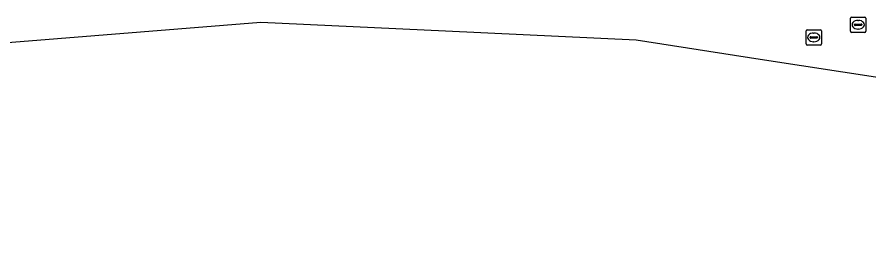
# Model space of a CAD drawing. Extents: x 161772 to 163126, y 383092 to 383917.
# Drawn here: x 162882.7 to 162938.1, y 383669.6 to 383684.8 of the extents above; entities that cross this region are included whole.
import ezdxf

# ---------------------------------------------------------------- set-up
doc = ezdxf.new("R2010")
doc.units = 0
doc.layers.add('IMGEO_Rijbaan_lokaal_gesloten', color=7, linetype='Continuous')
doc.layers.add('IMGEO_Rioolput', color=7, linetype='Continuous')

msp = doc.modelspace()

# ---------------------------------------------------------------- linework, layer by layer
at = {"layer": 'IMGEO_Rijbaan_lokaal_gesloten'}
msp.add_lwpolyline([(162846.862, 383680.663), (162837.539, 383676.241), (162836.211, 383675.725), (162838.543, 383669.56), (162838.543, 383669.56), (162844.747, 383672.508), (162874.567, 383682.58), (162898.578, 383684.517), (162910.589, 383683.945), (162922.976, 383683.355), (162931.033, 383682.115), (162963.252, 383677.157), (162982.453, 383670.425)], dxfattribs=at)
at = {"layer": 'IMGEO_Rioolput'}
for p, q in [((162936.896, 383683.922), (162936.896, 383684.774)), ((162936.971, 383684.848), (162937.823, 383684.848)), ((162937.897, 383684.774), (162937.897, 383683.922)), ((162937.155, 383684.342), (162937.155, 383684.354)), ((162937.593, 383684.305), (162937.195, 383684.305)), ((162937.198, 383684.391), (162937.596, 383684.391)), ((162937.384, 383684.628), (162937.409, 383684.628)), ((162937.639, 383684.354), (162937.639, 383684.342)), ((162934.013, 383683.098), (162934.013, 383683.95)), ((162934.088, 383684.024), (162934.94, 383684.024)), ((162934.501, 383683.804), (162934.526, 383683.804)), ((162935.014, 383683.95), (162935.014, 383683.098)), ((162937.823, 383683.848), (162936.971, 383683.848)), ((162937.407, 383684.068), (162937.382, 383684.068)), ((162934.94, 383683.024), (162934.088, 383683.024)), ((162934.272, 383683.518), (162934.272, 383683.53)), ((162934.71, 383683.481), (162934.312, 383683.481)), ((162934.315, 383683.567), (162934.713, 383683.567)), ((162934.524, 383683.244), (162934.499, 383683.244)), ((162934.756, 383683.53), (162934.756, 383683.518))]:
    msp.add_line(p, q, dxfattribs=at)
for points in [[(162936.896, 383683.922), (162936.896, 383684.774)], [(162936.971, 383684.848), (162937.823, 383684.848)], [(162937.897, 383684.774), (162937.897, 383683.922)], [(162934.013, 383683.098), (162934.013, 383683.95)], [(162934.088, 383684.024), (162934.94, 383684.024)], [(162935.014, 383683.95), (162935.014, 383683.098)], [(162937.823, 383683.848), (162936.971, 383683.848)], [(162934.94, 383683.024), (162934.088, 383683.024)]]:
    msp.add_lwpolyline(points, dxfattribs=at)
for centre, radius, start, end in [((162936.973, 383684.772), 0.0765, 91.552, 178.448), ((162936.973, 383684.772), 0.0765, 91.552, 178.448), ((162937.821, 383684.772), 0.0765, 1.552, 88.448), ((162937.821, 383684.772), 0.0765, 1.552, 88.448), ((162937.195, 383684.351), 0.0403, 85.8775, 175.7526), ((162937.192, 383684.341), 0.0366, 178.938, 274.7102), ((162937.596, 383684.348), 0.043, 264.8664, 352.4533), ((162937.6, 383684.353), 0.0386, 1.7309, 96.639), ((162934.09, 383683.948), 0.0765, 91.552, 178.448), ((162934.09, 383683.948), 0.0765, 91.552, 178.448), ((162934.938, 383683.948), 0.0765, 1.552, 88.448), ((162934.938, 383683.948), 0.0765, 1.552, 88.448), ((162936.973, 383683.924), 0.0765, 181.552, 268.448), ((162936.973, 383683.924), 0.0765, 181.552, 268.448), ((162937.821, 383683.924), 0.0765, 271.552, 358.448), ((162937.821, 383683.924), 0.0765, 271.552, 358.448), ((162934.09, 383683.1), 0.0765, 181.552, 268.448), ((162934.09, 383683.1), 0.0765, 181.552, 268.448), ((162934.312, 383683.527), 0.0403, 85.8775, 175.7526), ((162934.309, 383683.517), 0.0366, 178.938, 274.7102), ((162934.713, 383683.524), 0.043, 264.8664, 352.4533), ((162934.717, 383683.529), 0.0386, 1.7309, 96.639), ((162934.938, 383683.1), 0.0765, 271.552, 358.448), ((162934.938, 383683.1), 0.0765, 271.552, 358.448)]:
    msp.add_arc(centre, radius, start, end, dxfattribs=at)
for centre, major_axis, ratio, start_param, end_param in [((162937.383, 383684.348), (-0.387, 0.002), 0.722429, 4.712389, 7.853982), ((162937.408, 383684.348), (-0.39, 0.002), 0.717154, 1.570796, 4.712389), ((162934.5, 383683.524), (-0.387, 0.002), 0.722429, 4.712389, 7.853982), ((162934.525, 383683.524), (-0.39, 0.002), 0.717154, 1.570796, 4.712389)]:
    msp.add_ellipse(centre, major_axis=major_axis, ratio=ratio, start_param=start_param, end_param=end_param, dxfattribs=at)

doc.saveas('drawing.dxf')
